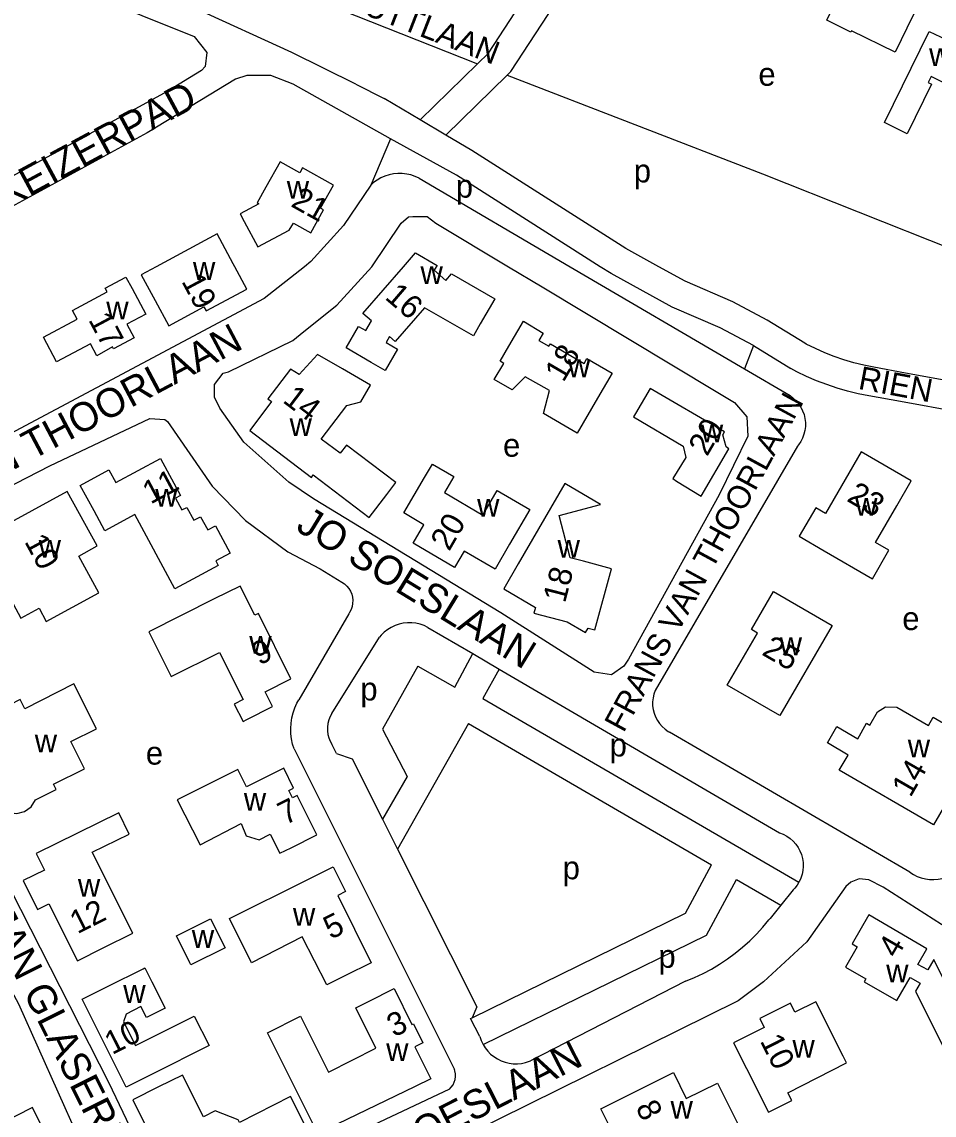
# Model space of a CAD drawing. Extents: x 156721 to 158827, y 386657 to 388950.
# Drawn here: x 158257.6 to 158415.3, y 387103.3 to 387292.3 of the extents above; entities that cross this region are included whole.
import ezdxf

# ---------------------------------------------------------------- set-up
doc = ezdxf.new("R2010")
doc.units = 0
for name, color, linetype in [('BLT_Basislijn', 7, 'Continuous'), ('BLT_Bebouwing', 7, 'Continuous'), ('BLT_Centroide', 7, 'Continuous'), ('BLT_Huisnummer', 7, 'Continuous'), ('BLT_Straatnaam', 7, 'Continuous'), ('BLT_Straatnaam_verkleind', 7, 'Continuous'), ('BLT_Vlakafsluiter', 7, 'Continuous')]:
    doc.layers.add(name, color=color, linetype=linetype)

msp = doc.modelspace()

# ---------------------------------------------------------------- linework, layer by layer
at = {"layer": 'BLT_Basislijn'}
for p, q in [((158285.27, 387305.38), (158336.33, 387285.07)), ((158326.46, 387275.37), (158336.33, 387285.07)), ((158330.9, 387272.73), (158341.47, 387283.11)), ((158315.3, 387281.54), (158320.2, 387279.09)), ((158326.46, 387275.37), (158320.2, 387279.09)), ((158330.9, 387272.73), (158326.46, 387275.37)), ((158321.31, 387272.13), (158317.9, 387264.12)), ((158326.28, 387265.3), (158352.37, 387250)), ((158352.37, 387250), (158382.49, 387232.33)), ((158392.9, 387236.76), (158386.41, 387240.76)), ((158384.04, 387236.36), (158390.52, 387232.37)), ((158382.49, 387232.33), (158390.36, 387227.71)), ((158410.32, 387231.61), (158404.86, 387232.6)), ((158472.56, 387220.28), (158410.32, 387231.61)), ((158409.43, 387226.69), (158403.97, 387227.68)), ((158467.47, 387216.13), (158409.43, 387226.69)), ((158391.67, 387218.94), (158367.06, 387176.73)), ((158309.18, 387197.75), (158312.9, 387195.45)), ((158314.09, 387189.99), (158305.45, 387175.08)), ((158327.78, 387187.63), (158335.53, 387183.1)), ((158311.19, 387172.76), (158319.39, 387185.92)), ((158335.53, 387183.1), (158340.12, 387180.42)), ((158326.04, 387180.91), (158319.91, 387170.04)), ((158340.12, 387180.42), (158337.25, 387175.33)), ((158340.12, 387180.42), (158388.55, 387152.12)), ((158337.25, 387175.33), (158391.88, 387143.55)), ((158334.79, 387170.98), (158322.55, 387149.27)), ((158334.79, 387170.98), (158376.78, 387146.55)), ((158411.04, 387145.3), (158369.55, 387169.52)), ((158311.99, 387165.82), (158311.19, 387167.41)), ((158304.67, 387166.6), (158332.36, 387111.15)), ((158319.93, 387154.49), (158322.55, 387149.27)), ((158381.1, 387144.03), (158388.76, 387139.58)), ((158390.91, 387142.24), (158388.76, 387139.58)), ((158388.76, 387139.58), (158386.9, 387137.28)), ((158372.31, 387126.44), (158345.52, 387112.68)), ((158335.17, 387119.99), (158335.42, 387120.12)), ((158336.74, 387116.87), (158335.17, 387119.99)), ((158331.49, 387107.8), (158313.34, 387099.2))]:
    msp.add_line(p, q, dxfattribs=at)
for points in [[(158341.47, 387283.11), (158342.13, 387283.76), (158367.78, 387323.09)], [(158232.49, 387311.89), (158287.4, 387289.83), (158289.57, 387287.05), (158289.32, 387284.62), (158288.68, 387283.92), (158282.71, 387280.31), (158227.32, 387250)], [(158315.3, 387281.54), (158304.24, 387287.05), (158287.61, 387294.65), (158256.76, 387307.09)], [(158336.33, 387285.07), (158338.24, 387286.95), (158345.65, 387298.3)], [(158321.31, 387272.13), (158304.48, 387281.57), (158300.65, 387283.04), (158296.52, 387283.04), (158294.52, 387282.42), (158279.25, 387273.13), (158236.77, 387250)], [(158341.47, 387283.11), (158385.63, 387266.07), (158418.65, 387252.94), (158427.25, 387250)], [(158367.68, 387250), (158361.97, 387253.13), (158335.35, 387270.08), (158330.9, 387272.73)], [(158357.57, 387250), (158332.72, 387265.83), (158321.31, 387272.13)], [(158326.28, 387265.3), (158325.59, 387265.62), (158324.86, 387265.86), (158324.12, 387266.02), (158323.36, 387266.11), (158322.6, 387266.12), (158321.84, 387266.04), (158321.09, 387265.89), (158320.36, 387265.66), (158319.66, 387265.36), (158319, 387264.98), (158318.38, 387264.54), (158317.9, 387264.12)], [(158317.9, 387264.12), (158313.17, 387257.11), (158307.58, 387250.87), (158306.48, 387250)], [(158318.12, 387250), (158323.17, 387257.51), (158324.44, 387258.63), (158325.16, 387258.68), (158327.65, 387258.66), (158329.14, 387257.53), (158341.69, 387250)], [(158306.48, 387250), (158299.47, 387244.48), (158249.39, 387217.84)], [(158306.35, 387238.78), (158312.05, 387243.36), (158318.12, 387250)], [(158341.69, 387250), (158347.5, 387246.51)], [(158384.04, 387236.36), (158378.29, 387239.45), (158370.01, 387243.02), (158359.43, 387248.82), (158357.57, 387250)], [(158386.41, 387240.76), (158380.47, 387243.95), (158372.21, 387247.52), (158367.68, 387250)], [(158347.5, 387246.51), (158377.6, 387228.44), (158380.74, 387226.53), (158382.88, 387224.04), (158383.04, 387220.69), (158378.12, 387210.57), (158362.45, 387182.14), (158361.65, 387180.93), (158359.49, 387179.42), (158356.54, 387179.91), (158340.38, 387190.17), (158308, 387209.83), (158303.77, 387212.76), (158295.99, 387219.65), (158291.83, 387225.54), (158290.88, 387227.43), (158290.91, 387229.63), (158292.41, 387231.61), (158293.34, 387231.82), (158304.42, 387237.23), (158306.35, 387238.78)], [(158404.86, 387232.6), (158403.1, 387232.95), (158401.38, 387233.37), (158399.68, 387233.88), (158398, 387234.45), (158396.35, 387235.1), (158394.74, 387235.83), (158393.15, 387236.63), (158392.9, 387236.76)], [(158403.97, 387227.68), (158402.12, 387228.04), (158400.3, 387228.49), (158398.49, 387229.01), (158396.7, 387229.6), (158394.95, 387230.28), (158393.22, 387231.02), (158391.52, 387231.84), (158390.52, 387232.37)], [(158390.36, 387227.71), (158390.92, 387227.29), (158391.42, 387226.82), (158391.86, 387226.28), (158392.24, 387225.7), (158392.54, 387225.08), (158392.78, 387224.43), (158392.93, 387223.76), (158393.01, 387223.07), (158393.01, 387222.38), (158392.93, 387221.69), (158392.77, 387221.02), (158392.54, 387220.37), (158392.23, 387219.75), (158391.85, 387219.17), (158391.67, 387218.94)], [(158282.69, 387087.93), (158276.93, 387100), (158272.7, 387108.8), (158255.77, 387142.11), (158241.24, 387171.54), (158231.95, 387189.47), (158230.03, 387193.96), (158230.56, 387198.11), (158233.21, 387200.53), (158262.44, 387215.54), (158279.74, 387223.77), (158282.35, 387223.56), (158282.77, 387223.24), (158290.48, 387212.07), (158296.24, 387206.11), (158303.59, 387200.68), (158309.18, 387197.75)], [(158312.9, 387195.45), (158313.36, 387195.15), (158313.76, 387194.78), (158314.11, 387194.36), (158314.4, 387193.89), (158314.61, 387193.39), (158314.74, 387192.86), (158314.8, 387192.32), (158314.78, 387191.77), (158314.68, 387191.23), (158314.5, 387190.71), (158314.25, 387190.23), (158314.09, 387189.99)], [(158327.78, 387187.63), (158327.12, 387187.94), (158326.42, 387188.18), (158325.71, 387188.34), (158324.98, 387188.42), (158324.25, 387188.42), (158323.52, 387188.34), (158322.81, 387188.18), (158322.12, 387187.94), (158321.45, 387187.63), (158320.83, 387187.25), (158320.25, 387186.81), (158319.72, 387186.3), (158319.39, 387185.92)], [(158326.04, 387180.91), (158332.41, 387177.27), (158335.53, 387183.1)], [(158367.06, 387176.73), (158366.84, 387176.1), (158366.69, 387175.44), (158366.62, 387174.77), (158366.62, 387174.09), (158366.71, 387173.43), (158366.88, 387172.77), (158367.12, 387172.14), (158367.44, 387171.55), (158367.82, 387170.99), (158368.27, 387170.49), (158368.77, 387170.04), (158369.32, 387169.65), (158369.55, 387169.52)], [(158304.67, 387166.6), (158304.41, 387167.46), (158304.22, 387168.35), (158304.12, 387169.25), (158304.09, 387170.16), (158304.15, 387171.06), (158304.28, 387171.96), (158304.5, 387172.84), (158304.79, 387173.7), (158305.15, 387174.53), (158305.45, 387175.08)], [(158311.19, 387172.76), (158310.88, 387172.2), (158310.65, 387171.62), (158310.49, 387171.01), (158310.42, 387170.38), (158310.42, 387169.75), (158310.5, 387169.12), (158310.66, 387168.51), (158310.9, 387167.93), (158311.19, 387167.41)], [(158319.91, 387170.04), (158324.21, 387161.84), (158319.93, 387154.49)], [(158311.99, 387165.82), (158314.69, 387164.92), (158319.93, 387154.49)], [(158388.55, 387152.12), (158389.19, 387151.86), (158389.8, 387151.53), (158390.37, 387151.14), (158390.89, 387150.68), (158391.35, 387150.16), (158391.74, 387149.59), (158392.07, 387148.99), (158392.33, 387148.34), (158392.51, 387147.68), (158392.61, 387146.99), (158392.64, 387146.3), (158392.58, 387145.61), (158392.45, 387144.93), (158392.23, 387144.28), (158391.95, 387143.65), (158391.88, 387143.55)], [(158252.54, 386982.75), (158251.89, 386983.01), (158250.12, 386984.76), (158239.8, 386999.09), (158232.65, 387012.84), (158212.31, 387067.7), (158199.21, 387100), (158197.76, 387104.06), (158189.84, 387118.82), (158190.21, 387122.33), (158192.56, 387125.01), (158231.1, 387144.46), (158240.52, 387148.28), (158243.62, 387147.85), (158245.25, 387145.8), (158252.26, 387131.27), (158257.01, 387122.51), (158267.24, 387099.69)], [(158322.55, 387149.27), (158336.22, 387122.01), (158335.42, 387120.12)], [(158335.42, 387120.12), (158372.3, 387138.22), (158376.78, 387146.55)], [(158411.04, 387145.3), (158411.67, 387144.91), (158412.33, 387144.58), (158413.02, 387144.32), (158413.74, 387144.15), (158414.47, 387144.05), (158415.21, 387144.03), (158415.95, 387144.09), (158416.67, 387144.23), (158417.38, 387144.45), (158418.06, 387144.74), (158418.7, 387145.1), (158419.3, 387145.53), (158419.85, 387146.03), (158420.34, 387146.58), (158420.66, 387147)], [(158436.22, 387100), (158427.37, 387117.12), (158425.68, 387119.9), (158417.95, 387135.33), (158406.45, 387142.71), (158403.96, 387143.98), (158402.3, 387144.13), (158400.84, 387143.6), (158399.98, 387142.83), (158393.26, 387133.25), (158385.79, 387126.32), (158381.38, 387123.03), (158334.81, 387100), (158332.2, 387098.93), (158321.4, 387093.21), (158308.13, 387087.3), (158295.69, 387081.35)], [(158337.33, 387115.48), (158375.95, 387134.43), (158381.1, 387144.03)], [(158391.88, 387143.55), (158391.59, 387143.06), (158391.16, 387142.51), (158390.91, 387142.24)], [(158372.31, 387126.44), (158373.83, 387127.07), (158375.32, 387127.77), (158376.77, 387128.54), (158378.19, 387129.39), (158379.56, 387130.3), (158380.89, 387131.27), (158382.16, 387132.31), (158383.39, 387133.41), (158384.56, 387134.57), (158385.67, 387135.78), (158386.72, 387137.04), (158386.9, 387137.28)], [(158336.74, 387116.87), (158336.98, 387116.19), (158337.33, 387115.48)], [(158337.33, 387115.48), (158337.67, 387114.93), (158338.11, 387114.36), (158338.62, 387113.85), (158339.18, 387113.4), (158339.78, 387113.01), (158340.43, 387112.69), (158341.11, 387112.44), (158341.81, 387112.27), (158342.52, 387112.18), (158343.24, 387112.17), (158343.96, 387112.23), (158344.66, 387112.38), (158345.35, 387112.61), (158345.52, 387112.68)], [(158331.49, 387107.8), (158331.83, 387108.15), (158332.12, 387108.55), (158332.33, 387108.99), (158332.48, 387109.46), (158332.54, 387109.95), (158332.53, 387110.44), (158332.43, 387110.92), (158332.36, 387111.15)]]:
    msp.add_lwpolyline(points, dxfattribs=at)
at = {"layer": 'BLT_Bebouwing'}
for p, q in [((158329.36, 387250.23), (158329.23, 387250)), ((158278.56, 387128.6), (158278.87, 387128.75))]:
    msp.add_line(p, q, dxfattribs=at)
for points in [[(158411.6, 387293.38), (158408.53, 387287.1), (158400.97, 387290.8), (158400.86, 387290.58), (158396.73, 387292.61), (158400.23, 387299.78), (158402.42, 387304.28), (158409.53, 387300.83), (158409.15, 387300.14), (158413.8, 387297.87), (158411.6, 387293.38)], [(158427.12, 387281.59), (158421.93, 387284.13), (158421.45, 387283.15), (158419.28, 387284.22), (158417.86, 387281.33), (158414.72, 387282.87), (158414.22, 387281.84), (158414.82, 387281.55), (158410.62, 387272.96), (158406.68, 387274.93), (158414.41, 387290.69), (158417.32, 387289.26), (158419.8, 387294.3), (158423.08, 387292.68), (158423.6, 387293.74), (158429.46, 387290.89), (158427.27, 387286.42), (158429.06, 387285.55), (158427.12, 387281.59)], [(158299.8, 387263.76), (158298.29, 387261.03), (158298.59, 387260.85), (158295.34, 387259.14), (158296.03, 387257.83), (158298.38, 387253.42), (158303.83, 387256.29), (158304.53, 387257.55), (158307.55, 387255.87), (158309.76, 387259.84), (158309.24, 387260.13), (158311.46, 387264.11), (158306.13, 387267.09), (158305.64, 387266.22), (158302.23, 387268.13), (158299.8, 387263.76)], [(158294.41, 387250), (158294.13, 387250.52), (158291.38, 387255.68), (158280.81, 387250)], [(158323.57, 387250), (158325.65, 387252.4), (158329.36, 387250.23)], [(158280.81, 387250), (158278.25, 387248.62), (158280.64, 387244.18), (158283, 387239.77), (158289.07, 387243.03), (158289.44, 387242.35), (158296.49, 387246.11), (158294.41, 387250)], [(158329.23, 387250), (158328.87, 387249.37), (158330.87, 387247.59), (158331.87, 387248.77), (158339.35, 387244.47), (158336.84, 387240.14), (158335.64, 387238.07), (158327.21, 387242.91), (158322.15, 387237.06), (158321.13, 387237.92), (158320.55, 387236.91), (158322.54, 387235.75), (158320.38, 387232.03), (158317.97, 387233.43), (158313.65, 387235.94), (158315.81, 387239.67), (158317.07, 387238.94), (158318.04, 387240.62), (158316.54, 387241.9), (158323.57, 387250)], [(158276.67, 387246.22), (158279.03, 387241.81), (158275.76, 387240.04), (158277.02, 387237.71), (158273.44, 387235.8), (158273.27, 387236.12), (158270.57, 387234.6), (158269.46, 387236.68), (158263.63, 387233.56), (158261.36, 387237.82), (158267.15, 387240.92), (158266.35, 387242.42), (158272.36, 387245.64), (158272.01, 387246.29), (158275.61, 387248.19), (158276.67, 387246.22)], [(158357.1, 387227.28), (158353.56, 387221.21), (158347.76, 387224.59), (158348.8, 387228.6), (158344.6, 387230.96), (158342.32, 387228.68), (158339.26, 387230.48), (158340.9, 387233.28), (158340.25, 387233.66), (158341.76, 387236.25), (158344.28, 387240.57), (158347.7, 387238.52), (158346.97, 387237.24), (158348.68, 387236.23), (158348.94, 387236.66), (158354.77, 387233.25), (158355.27, 387234.12), (158359.62, 387231.6), (158357.1, 387227.28)], [(158320.67, 387210.61), (158322.23, 387212.67), (158313.69, 387219.16), (158312.6, 387217.73), (158309.36, 387220.19), (158313.78, 387226.01), (158316.18, 387226.63), (158317.85, 387229.52), (158313.01, 387232.32), (158308.68, 387234.82), (158305.53, 387231.37), (158304.03, 387232.26), (158300.14, 387227.16), (158300.77, 387226.68), (158297.01, 387221.68), (158307.68, 387213.57), (158307.98, 387213.98), (158317.65, 387206.63), (158320.67, 387210.61)], [(158370.75, 387212.94), (158375.02, 387210.33), (158379.78, 387218.53), (158379.3, 387218.85), (158378.76, 387220.91), (158379.01, 387221.42), (158366.17, 387228.91), (158363.63, 387224.61), (158363.29, 387224.03), (158371.87, 387218.99), (158372.34, 387217.03), (158370.09, 387213.35), (158370.75, 387212.94)], [(158408.79, 387208.63), (158411.29, 387212.96), (158402.68, 387217.97), (158396.49, 387207.32), (158394.79, 387208.31), (158391.93, 387203.39), (158396.26, 387200.88), (158404.6, 387196.05), (158407.45, 387200.97), (158405.13, 387202.32), (158408.79, 387208.63)], [(158287.15, 387195.98), (158284.06, 387194.32), (158277.14, 387207.15), (158271.94, 387204.34), (158270.09, 387207.79), (158267.71, 387212.19), (158272.65, 387214.85), (158273.86, 387212.68), (158281.58, 387216.86), (158285.02, 387210.43), (158284.18, 387209.96), (158285.28, 387207.94), (158286.11, 387208.38), (158287.35, 387206.16), (158288.49, 387206.77), (158289.73, 387204.49), (158291.05, 387205.2), (158293.61, 387200.44), (158291.14, 387199.11), (158291.55, 387198.35), (158287.15, 387195.98)], [(158341.9, 387202.01), (158339.4, 387197.68), (158334.02, 387200.8), (158332.39, 387198.01), (158325.22, 387202.2), (158327.08, 387205.39), (158323.6, 387207.41), (158327.2, 387213.54), (158328.56, 387215.87), (158332.28, 387213.72), (158330.66, 387210.95), (158337.3, 387207.06), (158339.77, 387211.28), (158345.39, 387208.02), (158341.9, 387202.01)], [(158354.67, 387199.06), (158352.39, 387199.68), (158350.46, 387207), (158357.58, 387208.87), (158351.46, 387212.49), (158343.39, 387198.63), (158340.88, 387194.31), (158346.36, 387191.08), (158346.11, 387190.09), (158351.84, 387188.59), (158354.99, 387186.74), (158355.47, 387187.48), (158356.6, 387187.2), (158359.49, 387197.74), (158354.67, 387199.06)], [(158265.47, 387211.13), (158250.12, 387202.77), (158252.5, 387198.37), (158257.43, 387189.25), (158260.58, 387190.96), (158261.83, 387188.64), (158270.92, 387193.58), (158267.47, 387199.97), (158270.6, 387201.72), (158265.47, 387211.13)], [(158296.48, 387171.68), (158300.94, 387173.93), (158299.64, 387176.51), (158304.11, 387178.76), (158298.48, 387190.02), (158297.86, 387189.72), (158295.33, 387194.78), (158290.86, 387192.54), (158279.53, 387186.87), (158283.42, 387179.11), (158291.77, 387183.3), (158295.84, 387175.18), (158294.32, 387174.37), (158295.86, 387171.37), (158296.48, 387171.68)], [(158379.5, 387177.65), (158384.75, 387186.63), (158383.7, 387187.24), (158387.52, 387193.83), (158397.63, 387187.94), (158388.59, 387172.4), (158379.5, 387177.65)], [(158263.53, 387159.6), (158263.09, 387160.49), (158268.45, 387163.16), (158266.09, 387167.9), (158270.49, 387170.09), (158266.57, 387177.84), (158258.14, 387173.57), (158257.31, 387175.14), (158253.67, 387173.34), (158249.18, 387171.13), (158251.96, 387165.53), (158252.56, 387165.82), (158253.41, 387164.19), (158251.47, 387163.22), (158252.96, 387160.17), (158252.84, 387158.73), (158253.25, 387157.4), (158254.11, 387156.31), (158255.36, 387155.64), (158256.73, 387155.45), (158258.1, 387155.81), (158259.23, 387156.61), (158259.97, 387157.82), (158263.53, 387159.6)], [(158304.13, 387149.53), (158308.61, 387151.76), (158305.19, 387158.56), (158304.4, 387158.17), (158303.77, 387159.44), (158304.55, 387159.83), (158302.86, 387163.3), (158296.42, 387160.08), (158294.94, 387163.03), (158290.46, 387160.8), (158284.47, 387157.82), (158288.4, 387150.03), (158295.49, 387153.69), (158296.38, 387151.61), (158298.62, 387150.9), (158300.54, 387151.85), (158302.18, 387148.56), (158304.13, 387149.53)], [(158269.76, 387148.74), (158276.17, 387151.9), (158274.36, 387155.56), (158260.1, 387148.54), (158261.51, 387145.66), (158257.84, 387143.85), (158260.29, 387138.83), (158262.29, 387139.82), (158267.21, 387129.95), (158271.68, 387132.19)], [(158271.68, 387132.19), (158276.77, 387134.74), (158269.76, 387148.74)], [(158313.52, 387127.41), (158310.29, 387125.8), (158306.06, 387134.11), (158297.3, 387129.65), (158293.48, 387137.27), (158306.92, 387144), (158311.39, 387146.24), (158313.53, 387141.94), (158312.19, 387141.25), (158318, 387129.64), (158313.52, 387127.41)], [(158286.67, 387129.62), (158284.35, 387134.27), (158290.24, 387137.24), (158292.72, 387132.23), (158286.83, 387129.3), (158286.67, 387129.62)], [(158417.33, 387114.74), (158421.79, 387116.99), (158415.21, 387130.19), (158414.19, 387128.39), (158412.47, 387129.36), (158414, 387132.07), (158403.98, 387137.9), (158401.08, 387132.92), (158401.95, 387132.38), (158399.96, 387128.9), (158403.46, 387126.87), (158403.16, 387126.35), (158407.49, 387123.85), (158408.79, 387123.1), (158411.11, 387127.11), (158412.84, 387126.11), (158412.04, 387124.73), (158417.07, 387114.61), (158417.33, 387114.74)], [(158280.13, 387110.38), (158275.65, 387108.14), (158268.06, 387123.34), (158272.53, 387125.58), (158278.56, 387128.6)], [(158278.87, 387128.75), (158280.09, 387126.32), (158282.36, 387121.78), (158279.14, 387120.17), (158278.2, 387122.05), (158275.65, 387120.77), (158275.16, 387119.42), (158277.23, 387115.3), (158287.4, 387120.4), (158289.96, 387115.3), (158280.13, 387110.38)], [(158308.74, 387100.12), (158306.5, 387104.59), (158300.04, 387117.52), (158305.76, 387120.38), (158310.58, 387110.74), (158318.8, 387114.85), (158315.3, 387121.86), (158317.49, 387122.96), (158321.96, 387125.2), (158325.01, 387118.94), (158325.27, 387119.06), (158326.92, 387115.78), (158325.5, 387115.08), (158328.27, 387109.57), (158325.6, 387108.23), (158308.74, 387100.12)], [(158399.54, 387113.46), (158394.8, 387122.89), (158391.21, 387121.1), (158390.45, 387122.63), (158385.14, 387119.98), (158385.9, 387118.46), (158380.58, 387115.8), (158382.83, 387111.34), (158386.64, 387103.8), (158390.67, 387105.83), (158390, 387107.17), (158400.1, 387112.33), (158399.54, 387113.46)], [(158307.71, 387099.26), (158307.34, 387100), (158304.05, 387106.49), (158295.2, 387102.04), (158294.97, 387102.49), (158291.01, 387104.01), (158289.02, 387103), (158285.35, 387110.21), (158281.25, 387108.16), (158276.77, 387105.92), (158279.72, 387100), (158283.59, 387092.23), (158289.6, 387090.2), (158307.71, 387099.26)], [(158251.96, 387091.38), (158254.21, 387092.5), (158257.42, 387086.07), (158265.45, 387090.09), (158262.95, 387095.08), (158263.93, 387095.56), (158259.45, 387104.58), (158248.21, 387098.89), (158251.96, 387091.38)]]:
    msp.add_lwpolyline(points, dxfattribs=at)
for points in [[(158398.86, 387162.92), (158400.4, 387165.55), (158396.81, 387167.64), (158398.46, 387170.47), (158402.05, 387168.38), (158403.6, 387171.05), (158404.17, 387170.71), (158405.5, 387173), (158406.88, 387173.87), (158408.79, 387173.83), (158414.26, 387170.65), (158415.12, 387172.11), (158423.22, 387167.39), (158415.14, 387153.48)], [(158357.68, 387104.4), (158370.2, 387110.64), (158372.43, 387106.16), (158377.8, 387108.82), (158381.96, 387100.5), (158378.19, 387098.65), (158376.68, 387101.7), (158362.52, 387094.67)]]:
    msp.add_lwpolyline(points, close=True, dxfattribs=at)
at = {"layer": 'BLT_Vlakafsluiter'}
msp.add_line((158384.04, 387236.36), (158382.49, 387232.33), dxfattribs=at)

# ---------------------------------------------------------------- texts
at = {"layer": 'BLT_Centroide'}
for s, p in [('w', (158414.39, 387284.68)), ('e', (158384.89, 387281.29)), ('p', (158363.36, 387264.58)), ('p', (158332.6, 387261.94)), ('w', (158303.39, 387261.77)), ('w', (158287.18, 387247.72)), ('w', (158326.5, 387246.98)), ('w', (158272.2, 387240.88)), ('w', (158351.97, 387230.88)), ('w', (158303.88, 387220.72)), ('w', (158374.95, 387219.62)), ('e', (158340.77, 387217.14)), ('w', (158280.66, 387208.5)), ('w', (158336.28, 387206.78)), ('w', (158401.61, 387206.95)), ('w', (158260.52, 387199.69)), ('w', (158350.19, 387199.66)), ('e', (158409.76, 387187.17)), ('w', (158296.92, 387183.06)), ('w', (158388.56, 387182.81)), ('p', (158316.11, 387174.99)), ('w', (158259.84, 387166.02)), ('e', (158279.04, 387163.9)), ('p', (158359.19, 387165.31)), ('w', (158410.7, 387165.16)), ('w', (158295.97, 387155.94)), ('p', (158351.07, 387144.07)), ('w', (158267.3, 387141.05)), ('w', (158304.46, 387136.03)), ('w', (158286.98, 387132.21)), ('p', (158367.62, 387128.77)), ('w', (158406.97, 387126.25)), ('w', (158275.14, 387122.69)), ('w', (158320.57, 387112.66)), ('w', (158390.77, 387113.22)), ('w', (158369.71, 387102.66))]:
    msp.add_text(s, height=4, dxfattribs=at).set_placement(p)
at = {"layer": 'BLT_Huisnummer'}
for s, rotation, p in [('21', 330.8826, (158303.92, 387260.52)), ('19', 298.241, (158285.12, 387247.49)), ('16', 319.5027, (158320.18, 387244.53)), ('17', 298.1151, (158269.04, 387240.83)), ('18', 59.7588, (158351.2, 387229.87)), ('14', 322.7705, (158302.52, 387226.66)), ('20', 59.8645, (158376.03, 387217.06)), ('11', 28.3233, (158279.86, 387208.85)), ('23', 329.916, (158399.99, 387209.57)), ('20', 59.9126, (158331.46, 387200.66)), ('10', 298.3943, (158257.98, 387202.48)), ('18', 75.6463, (158351.48, 387191.71)), ('9', 26.6982, (158298.65, 387180.99)), ('25', 329.9884, (158385.31, 387182.98)), ('14', 59.9778, (158411.17, 387158.09)), ('7', 26.5189, (158303.13, 387153.38)), ('12', 26.6056, (158267.2, 387134.54)), ('5', 26.5035, (158311.01, 387133.6)), ('4', 59.9303, (158408.81, 387130.26)), ('3', 25.679, (158321.92, 387116.7)), ('10', 26.593, (158273.2, 387113.67)), ('10', 296.7714, (158385.1, 387116.12)), ('8', 296.4661, (158363.6, 387104.65))]:
    msp.add_text(s, height=4, rotation=rotation, dxfattribs=at).set_placement(p)
at = {"layer": 'BLT_Straatnaam'}
for s, rotation, p in [('REIN KEIZERPAD', 28.2924, (158239.21, 387251.51)), ('FRANS VAN THOORLAAN', 27.8799, (158223.87, 387197.74)), ('JO SOESLAAN', 328.5408, (158304.76, 387204.51)), ('JAN GLASERLAAN', 296.5976, (158251.28, 387137.54)), ('JO SOESLAAN', 27.0889, (158313.52, 387090.88))]:
    msp.add_text(s, height=5, rotation=rotation, dxfattribs=at).set_placement(p)
at = {"layer": 'BLT_Straatnaam_verkleind'}
for s, rotation, p in [('HENRI VAN DER PUTTLAAN', 338.7381, (158272.66, 387310.76)), ('RIEN VAN BRUGGENPAD', 349.364, (158402, 387228.89)), ('FRANS VAN THOORLAAN', 61.4768, (158361.6, 387169.27))]:
    msp.add_text(s, height=4, rotation=rotation, dxfattribs=at).set_placement(p)

doc.saveas('drawing.dxf')
